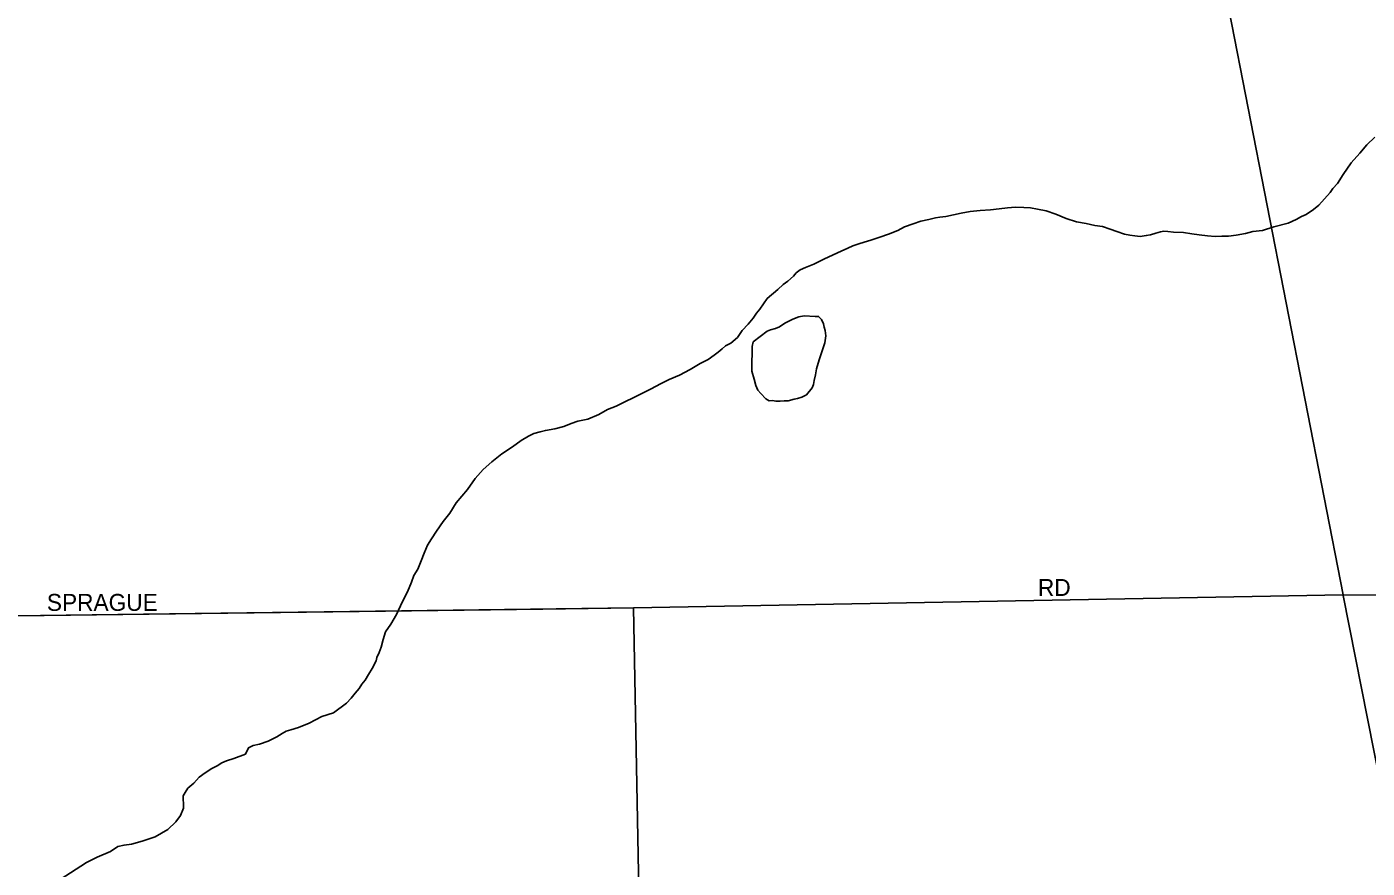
# Model space of a CAD drawing. Extents: x 2010165 to 2382125, y 1060529 to 1407316.
# Drawn here: x 2202659 to 2206610, y 1221171 to 1223653 of the extents above; entities that cross this region are included whole.
import ezdxf

# ---------------------------------------------------------------- set-up
doc = ezdxf.new("R2010")
doc.units = 0
for name, color, linetype in [('GM_X_City_Street', 7, 'Continuous'), ('GM_X_City_Street_Text', 7, 'Continuous'), ('GM_X_Corporation', 7, 'Continuous'), ('GM_X_Minor_Lake', 7, 'Continuous'), ('GM_X_Minor_River', 7, 'Continuous'), ('GM_X_State_Route', 7, 'Continuous')]:
    doc.layers.add(name, color=color, linetype=linetype)

msp = doc.modelspace()

# ---------------------------------------------------------------- linework, layer by layer
at = {"layer": 'GM_X_City_Street'}
for points in [[(2204180.3, 1221935.3), (2204447.2, 1221938.7), (2206539, 1221977.7)], [(2199400.1, 1221870.2), (2200689.8, 1221883.8), (2202089.5, 1221908.6), (2204180.3, 1221935.3)]]:
    msp.add_lwpolyline(points, dxfattribs=at)
at = {"layer": 'GM_X_Corporation'}
for points in [[(2208959.4, 1221965), (2206539, 1221977.7), (2204447.2, 1221938.7), (2202089.5, 1221908.6), (2200689.8, 1221883.8), (2199065.2, 1221866.7), (2199059.7, 1224663.8), (2199047.1, 1225706.8), (2198993.8, 1228482.5), (2198979.9, 1229477.3), (2198971.7, 1229824.3), (2198953.4, 1230183.1), (2198940.4, 1230600.2), (2198925.4, 1231507.4), (2198323, 1231493)], [(2204662.3, 1210529.8), (2204447.2, 1221938.7), (2206539, 1221977.7), (2208959.4, 1221965)], [(2186923.4, 1220744.1), (2186878.7, 1221701), (2187206.7, 1221703.9), (2188806.8, 1221708.2), (2192492.3, 1221761.1), (2195793.3, 1221811.5), (2199065.2, 1221866.7), (2200689.8, 1221883.8), (2202089.5, 1221908.6), (2204447.2, 1221938.7), (2204662.3, 1210529.8)]]:
    msp.add_lwpolyline(points, dxfattribs=at)
at = {"layer": 'GM_X_Minor_Lake'}
for points in [[(2204799.8, 1222724.3), (2204841.5, 1222755), (2204851.4, 1222759.3), (2204865.3, 1222763.7), (2204877.2, 1222768), (2204893, 1222778.5), (2204916.7, 1222791.1), (2204934.6, 1222797.6), (2204950.6, 1222800.1), (2204982.7, 1222798.9), (2204992.7, 1222799.1), (2205001, 1222789.3), (2205007.3, 1222777.4), (2205009.6, 1222767.5), (2205011.9, 1222757.5), (2205014.3, 1222741.5), (2205010.8, 1222721.3), (2205003.5, 1222697), (2204994.1, 1222670.7), (2204986.8, 1222644.4), (2204983.3, 1222626.2), (2204979.7, 1222610.1), (2204978.1, 1222598), (2204974.3, 1222587.8), (2204956.8, 1222567.3), (2204943, 1222560.9), (2204931, 1222556.6), (2204921.1, 1222554.3), (2204903.1, 1222549.8), (2204891.1, 1222549.5), (2204879.1, 1222549.2), (2204867.1, 1222548.9), (2204857, 1222550.6), (2204847, 1222550.3), (2204836.8, 1222556.1), (2204822.3, 1222571.8), (2204814.1, 1222581.6), (2204807.7, 1222595.5), (2204803.2, 1222613.5), (2204796.5, 1222637.4), (2204796.3, 1222668.9)], [(2204796.3, 1222668.9), (2204797.2, 1222685.6), (2204796.9, 1222697.6), (2204796.6, 1222709.7), (2204799.8, 1222724.3)]]:
    msp.add_lwpolyline(points, dxfattribs=at)
at = {"layer": 'GM_X_Minor_River'}
for points in [[(2206632.8, 1223328.1), (2206609.4, 1223305.4), (2206588, 1223280.8), (2206562.7, 1223252), (2206539.6, 1223217.2), (2206522.2, 1223190.7), (2206508.6, 1223176.3), (2206500.9, 1223164), (2206467.8, 1223127), (2206452.1, 1223114.6), (2206430.4, 1223099.9), (2206416.6, 1223093.6)], [(2206416.6, 1223093.6), (2206400.7, 1223085.1), (2206377, 1223074.4), (2206335.2, 1223063.3), (2206301.4, 1223052.4), (2206273.4, 1223049.6), (2206251.5, 1223043), (2206223.5, 1223038.3), (2206201.5, 1223035.7), (2206181.5, 1223035.2), (2206161.5, 1223034.6), (2206139.4, 1223036.1), (2206115.2, 1223039.4), (2206093.1, 1223042.9), (2206068.9, 1223046.3), (2206038.8, 1223047.5), (2206022.7, 1223049.1), (2206010.6, 1223050.8), (2206000.7, 1223048.5), (2205986.7, 1223044.1), (2205970.8, 1223039.7), (2205958.9, 1223037.4), (2205940.9, 1223034.9), (2205924.8, 1223036.5), (2205910.7, 1223038.1), (2205894.6, 1223041.7), (2205872.3, 1223049.1), (2205852.1, 1223056.6), (2205829.8, 1223064.1), (2205807.6, 1223067.5), (2205781.4, 1223072.9), (2205753.2, 1223078.1), (2205722.9, 1223087.4), (2205692.5, 1223100.6), (2205664.1, 1223109.9), (2205637.9, 1223115.3), (2205617.8, 1223118.8), (2205597.7, 1223120.2), (2205573.6, 1223121.6), (2205549.6, 1223119), (2205525.6, 1223116.3), (2205499.6, 1223113.7), (2205469.6, 1223110.9), (2205439.6, 1223108.1), (2205413.6, 1223103.4), (2205367.8, 1223094.1), (2205349.8, 1223091.6), (2205337.8, 1223089.3), (2205317.9, 1223084.8), (2205293.9, 1223080.1), (2205272.1, 1223071.5), (2205246.3, 1223062.8), (2205226.5, 1223052.3), (2205198.7, 1223041.5), (2205172.9, 1223032.8), (2205147.1, 1223024.1), (2205127.2, 1223017.5), (2205111.3, 1223013.1), (2205093.4, 1223006.6), (2205079.5, 1223000.2), (2205059.7, 1222991.7), (2205035.9, 1222981), (2205008.2, 1222968.2), (2204978.5, 1222953.4), (2204954.7, 1222942.7), (2204938.9, 1222936.3), (2204927.1, 1222927.9), (2204919.3, 1222917.7), (2204901.7, 1222903.2), (2204887.9, 1222892.8), (2204872.2, 1222878.3), (2204840.9, 1222851.4), (2204819.6, 1222820.7), (2204810, 1222808.4), (2204800.3, 1222794.1), (2204784.8, 1222775.6), (2204767.2, 1222757.1), (2204753.7, 1222736.6), (2204734.1, 1222720.1), (2204718.3, 1222711.6), (2204708.5, 1222703.3), (2204696.8, 1222693), (2204684.9, 1222684.6), (2204667.2, 1222672.1), (2204643.5, 1222659.5), (2204613.9, 1222642.6), (2204582.3, 1222625.7), (2204552.5, 1222612.9), (2204526.8, 1222600.2), (2204499.1, 1222585.4), (2204473.4, 1222572.7), (2204396.2, 1222534.5), (2204370.4, 1222523.8), (2204344.8, 1222509.1), (2204313, 1222496.2), (2204283.1, 1222489.4), (2204263.2, 1222482.8), (2204241.4, 1222474.2), (2204215.5, 1222467.5), (2204187.6, 1222462.8), (2204171.7, 1222458.3)], [(2204171.7, 1222458.3), (2204153.7, 1222453.8), (2204137.9, 1222445.4), (2204116.2, 1222432.8), (2204090.6, 1222414), (2204059.1, 1222393.1), (2204029.6, 1222370.3), (2204004.2, 1222347.5), (2203980.9, 1222320.8), (2203957.7, 1222288.1), (2203924.6, 1222249), (2203905.4, 1222218.4), (2203886, 1222193.8), (2203866.7, 1222165.2), (2203851.3, 1222142.7), (2203839.8, 1222124.3), (2203830.4, 1222100), (2203821, 1222077.6), (2203811.6, 1222053.3), (2203800, 1222034.9), (2203792.6, 1222014.7), (2203781.3, 1221986.3), (2203769.8, 1221965.9), (2203760.3, 1221945.5), (2203749, 1221919.1), (2203731.7, 1221890.6), (2203716.3, 1221868.1), (2203708.9, 1221845.8), (2203703.5, 1221823.6), (2203697.9, 1221807.4), (2203690.3, 1221793.1), (2203688.5, 1221783), (2203677.1, 1221760.6), (2203665.6, 1221742.2), (2203656, 1221725.9), (2203646.3, 1221713.6), (2203638.6, 1221701.4), (2203626.9, 1221687), (2203615.3, 1221672.7), (2203601.6, 1221658.2), (2203562.3, 1221629.1), (2203528.5, 1221618.2), (2203490.9, 1221599.1), (2203459.2, 1221586.2), (2203437.3, 1221579.6), (2203423.4, 1221575.3), (2203411.5, 1221568.9), (2203395.8, 1221558.5), (2203370, 1221545.8), (2203344.2, 1221537), (2203326.3, 1221532.6), (2203312.4, 1221526.2), (2203302.9, 1221507.8), (2203269.1, 1221494.9), (2203247.3, 1221488.3), (2203233.4, 1221481.9), (2203219.6, 1221473.5), (2203203.8, 1221465.1), (2203184.1, 1221452.5), (2203166.3, 1221440), (2203150.8, 1221421.5), (2203133.1, 1221407), (2203125.5, 1221394.8), (2203119.7, 1221384.6), (2203120, 1221372.5), (2203120.3, 1221362.5), (2203120.7, 1221348.4), (2203111.3, 1221326.1), (2203097.7, 1221307.7), (2203074.3, 1221285), (2203036.7, 1221263.9), (2202999, 1221250.9), (2202967.1, 1221242), (2202945.2, 1221239.4), (2202927.2, 1221234.9), (2202905.6, 1221220.3), (2202865.9, 1221203.2), (2202834.2, 1221188.3), (2202757.4, 1221138.1)]]:
    msp.add_lwpolyline(points, dxfattribs=at)
at = {"layer": 'GM_X_State_Route'}
for points in [[(2206539.4, 1221975.4), (2206539, 1221977.7), (2206034.7, 1224562.4), (2205768.5, 1225902.1), (2205250.9, 1228508.6), (2204879.5, 1230327.2), (2204688.2, 1231143.1), (2204508.3, 1231786), (2204436.6, 1232136), (2204430.4, 1232220.5)], [(2206846.5, 1220420), (2206539.4, 1221975.4)]]:
    msp.add_lwpolyline(points, dxfattribs=at)

# ---------------------------------------------------------------- texts
at = {"layer": 'GM_X_City_Street_Text'}
for s, p in [('RD', (2205639.4, 1221974.2)), ('SPRAGUE', (2202717.8, 1221930.2))]:
    msp.add_text(s, height=50, rotation=0, dxfattribs=at).set_placement(p)

doc.saveas('drawing.dxf')
